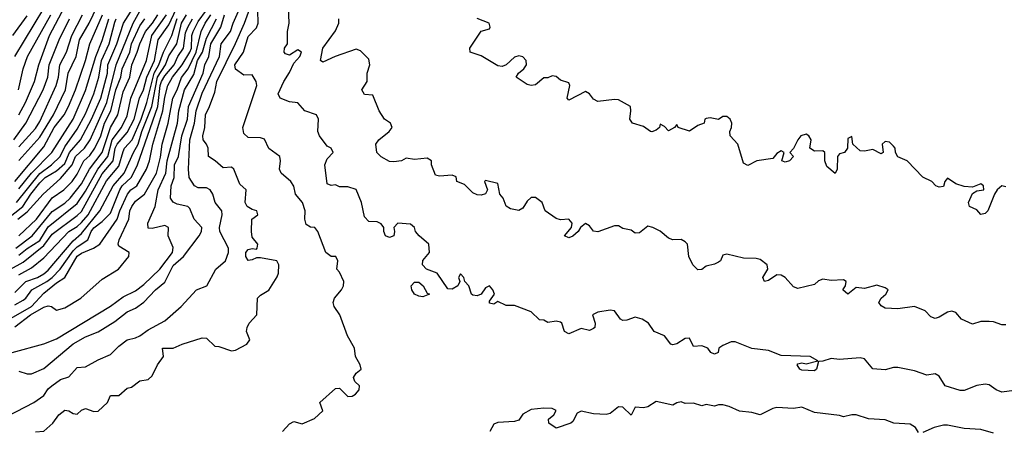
# Model space of a CAD drawing. Header units: metres. Extents: x -51132 to -49532, y -231222 to -229437.
# Tile 432 of 656: x -50358 to -50240, y -230300 to -230250. Entities that reach past the tile are written whole.
import ezdxf

# ---------------------------------------------------------------- set-up
doc = ezdxf.new("R2010")
doc.units = ezdxf.units.M
for name, color, linetype in [('CONTOUR_HALF', 8, 'Continuous'), ('CONTOUR_INDEX', 1, 'Continuous'), ('CONTOUR_INTER', 3, 'Continuous')]:
    doc.layers.add(name, color=color, linetype=linetype)

msp = doc.modelspace()

# ---------------------------------------------------------------- linework, layer by layer
at = {"layer": 'CONTOUR_HALF'}
for points, elevation in [([(-50361.08, -230298.46), (-50356.78, -230296.26), (-50355.58, -230295.45), (-50355.08, -230294.63), (-50354.64, -230294.26), (-50353.58, -230293.52), (-50352.58, -230293.2), (-50351.58, -230292.08), (-50350.58, -230292), (-50349.08, -230291.14), (-50347.58, -230290.52), (-50346.58, -230289.52), (-50345.58, -230288.75), (-50344.58, -230288.53), (-50344.08, -230288.28), (-50343.08, -230287.57), (-50341.08, -230286.49), (-50339.11, -230284.76), (-50337.26, -230282.76), (-50336.03, -230282.26), (-50334.96, -230280.26), (-50333.8, -230279.26), (-50333.43, -230278.26), (-50333.41, -230277.76), (-50334.47, -230275.76), (-50334.49, -230275.26), (-50334.17, -230273.76), (-50334.23, -230273.26), (-50335.04, -230272.26), (-50335.3, -230271.26), (-50335.64, -230270.76), (-50336.08, -230270.5), (-50337.08, -230270.5), (-50337.49, -230270.26), (-50338.13, -230269.26), (-50338.22, -230268.26), (-50338.08, -230264.76), (-50337.51, -230262.76), (-50337.29, -230261.26), (-50336.58, -230259.18), (-50334.49, -230254.76), (-50334.29, -230253.26), (-50333.17, -230251.76), (-50332.87, -230250.76), (-50331.53, -230247.76)], 70.5), ([(-50359.58, -230280.27), (-50358.08, -230279.43), (-50355.58, -230277.42), (-50354.58, -230276.07), (-50351.58, -230273.85), (-50351.08, -230273.35), (-50348.58, -230268.83), (-50347.28, -230267.26), (-50347.02, -230265.76), (-50346.8, -230265.26), (-50345.58, -230263.87), (-50344.74, -230262.26), (-50344.1, -230259.76), (-50343.62, -230258.76), (-50343.23, -230257.26), (-50342.3, -230255.26), (-50341.87, -230252.76), (-50340.58, -230250.97), (-50339.11, -230247.76)], 66.5), ([(-50358.71, -230274.26), (-50357.58, -230273.4), (-50355.68, -230271.26), (-50353.58, -230269.41), (-50352.2, -230267.76), (-50351.79, -230266.76), (-50350.72, -230265.76), (-50350.04, -230264.76), (-50348.04, -230260.26), (-50346.9, -230255.76), (-50344.87, -230250.76), (-50343.47, -230248.26)], 64.5), ([(-50360.08, -230286.49), (-50357.08, -230284.75), (-50355.58, -230283.15), (-50354.08, -230281.91), (-50353.08, -230281.26), (-50351.58, -230278.71), (-50351.08, -230278.35), (-50349.62, -230277.76), (-50348.88, -230277.26), (-50346.77, -230274.26), (-50346.45, -230273.26), (-50345.55, -230271.26), (-50345.14, -230270.76), (-50344.43, -230270.26), (-50343.26, -230268.26), (-50342.9, -230267.26), (-50342.52, -230265.26), (-50341.31, -230261.26), (-50341.08, -230259.66), (-50340.69, -230258.26), (-50340.13, -230257.26), (-50338.98, -230255.76), (-50338.06, -230254.26), (-50337.88, -230253.76), (-50337.82, -230252.26), (-50337.65, -230251.76), (-50337.08, -230250.56), (-50336.08, -230249.21)], 68.5), ([(-50359.09, -230269.76), (-50355.58, -230265.6), (-50354.36, -230263.26), (-50353.15, -230261.76), (-50352.62, -230260.76), (-50351.79, -230258.76), (-50350.61, -230255.26), (-50350.07, -230253.26), (-50348.53, -230249.76)], 62.5), ([(-50359.08, -230283.07), (-50357.75, -230281.76), (-50356.35, -230281.26), (-50355.58, -230280.83), (-50355.08, -230280.39), (-50352.08, -230276.87), (-50351.08, -230276.01), (-50348.86, -230273.26), (-50347.25, -230270.26), (-50345.96, -230268.76), (-50344.83, -230266.26), (-50344.25, -230265.26), (-50343.82, -230263.76), (-50342.61, -230260.76), (-50341.95, -230257.26), (-50341, -230255.76), (-50340.58, -230254.68), (-50339.64, -230253.26), (-50339.05, -230250.76), (-50338.48, -230249.76)], 67.5), ([(-50359.07, -230254.76), (-50355.58, -230249)], 59.5), ([(-50358.96, -230277.76), (-50357, -230276.26), (-50354.58, -230273.35), (-50353.08, -230272.37), (-50352.44, -230271.76), (-50351.08, -230270.05), (-50350.11, -230268.26), (-50348.6, -230266.26), (-50347.58, -230263.29), (-50346.7, -230261.76), (-50346.08, -230259.01), (-50345.27, -230257.26), (-50345.04, -230255.76), (-50344.38, -230254.26), (-50344.08, -230253.26), (-50343.39, -230251.76), (-50342.53, -230250.76), (-50341.91, -230249.76)], 65.5), ([(-50358.58, -230261.76), (-50357.79, -230260.26), (-50356.72, -230257.76), (-50356.18, -230255.76), (-50354.93, -230252.26), (-50353.08, -230248.78)], 60.5), ([(-50358.58, -230265.58), (-50356.58, -230263.41), (-50356.08, -230262.56), (-50354.12, -230258.26), (-50353.84, -230257.26), (-50353.66, -230255.76), (-50352.86, -230254.26), (-50352.23, -230252.26), (-50350.95, -230249.76)], 61.5), ([(-50326.92, -230299.76), (-50326.08, -230298.84), (-50325.58, -230298.55), (-50324.58, -230298.83), (-50323.08, -230298.17), (-50322.1, -230297.26), (-50322.45, -230296.26), (-50320.58, -230294.59), (-50320.08, -230294.57), (-50319.08, -230295.56), (-50318.58, -230295.5), (-50318.17, -230295.26), (-50317.74, -230294.76), (-50317.71, -230294.26), (-50318.26, -230293.76), (-50318.4, -230293.26), (-50318.08, -230292.76), (-50317.49, -230292.26), (-50317.61, -230291.76), (-50318.16, -230290.76), (-50318.28, -230289.76), (-50319.13, -230288.26), (-50320.04, -230285.76), (-50320.74, -230284.76), (-50320.85, -230284.26), (-50320.69, -230283.76), (-50319.86, -230282.76), (-50319.62, -230282.26), (-50319.57, -230281.76), (-50320.08, -230280.64), (-50320.41, -230280.26), (-50320.31, -230279.26), (-50320.54, -230278.76), (-50321.08, -230278.76), (-50321.74, -230278.26), (-50322.71, -230275.76), (-50323.05, -230275.26), (-50323.58, -230275.23), (-50324.08, -230274.92), (-50324.26, -230274.26), (-50324.22, -230273.26), (-50324.55, -230272.26), (-50325.39, -230271.26), (-50325.58, -230270.31), (-50325.94, -230269.76), (-50327.11, -230268.76), (-50327.3, -230268.26), (-50327.17, -230267.26), (-50327.25, -230266.76), (-50328.58, -230265.78), (-50329.08, -230264.69), (-50329.58, -230264.51), (-50331.08, -230264.46), (-50331.58, -230264), (-50331.72, -230263.26), (-50330, -230258.26), (-50330.09, -230257.76), (-50330.58, -230256.95), (-50331.58, -230257), (-50332.58, -230256.27), (-50332.67, -230255.76), (-50331.63, -230254.26), (-50331.08, -230252.36), (-50330.08, -230251.33), (-50329.86, -230250.76), (-50329.88, -230249.26)], 71.5), ([(-50359.38, -230290.26), (-50355.58, -230289.24), (-50354.08, -230288.63), (-50347.58, -230284.72), (-50346.08, -230283.59), (-50344.58, -230282.87), (-50343.58, -230282.13), (-50341.68, -230280.26), (-50340.15, -230278.26), (-50340.08, -230277.66), (-50340.68, -230276.26), (-50340.61, -230275.26), (-50341.08, -230275.02), (-50342.58, -230275.38), (-50343.08, -230275.34), (-50343.1, -230274.76), (-50342.24, -230272.76), (-50341.87, -230270.76), (-50340.95, -230268.76), (-50340.77, -230267.26), (-50339.55, -230262.76), (-50339.4, -230261.26), (-50338.69, -230258.76), (-50337.58, -230256.93), (-50337.14, -230255.26), (-50336.56, -230254.26), (-50336.08, -230252.57), (-50334.88, -230250.26)], 69.5), ([(-50358.87, -230272.26), (-50356.08, -230268.78), (-50354.67, -230267.76), (-50353.64, -230266.76), (-50353.08, -230265.6), (-50351.58, -230263.48), (-50350.58, -230261.63), (-50349.6, -230259.26), (-50348.98, -230257.26), (-50348.67, -230255.26), (-50347.76, -230253.26), (-50347.08, -230250.66), (-50346.92, -230250.26)], 63.5), ([(-50240.08, -230286.94), (-50240.58, -230286.96), (-50241.58, -230286.6), (-50242.08, -230286.56), (-50243.08, -230286.57), (-50244.08, -230286.89), (-50245.42, -230286.26), (-50246.08, -230285.49), (-50246.58, -230285.32), (-50247.08, -230285.43), (-50248.08, -230286.03), (-50248.58, -230286.18), (-50249.08, -230286.01), (-50249.8, -230285.26), (-50251.08, -230284.74), (-50253.08, -230285.05), (-50254.58, -230284.95), (-50255.08, -230284.69), (-50255.35, -230284.26), (-50255.07, -230283.76), (-50254.51, -230283.26), (-50254.22, -230282.76), (-50254.58, -230282.5), (-50255.58, -230282.19), (-50257.08, -230282.59), (-50258.08, -230282.49), (-50259.08, -230283.28), (-50259.66, -230282.76), (-50259.36, -230282.26), (-50259.27, -230281.76), (-50259.58, -230281.54), (-50261.08, -230281.64), (-50262.08, -230281.49), (-50262.58, -230281.67), (-50263.08, -230282.1), (-50265.08, -230282.59), (-50265.58, -230282.4), (-50266.58, -230281.29), (-50267.08, -230280.98), (-50267.58, -230280.94), (-50268.58, -230281.63), (-50269.08, -230281.77), (-50269.25, -230281.26), (-50268.66, -230280.26), (-50268.75, -230279.76), (-50269.58, -230279.12), (-50270.08, -230278.99), (-50271.58, -230278.96), (-50273.58, -230278.46), (-50274.08, -230278.59), (-50274.36, -230279.26), (-50274.58, -230279.44), (-50275.08, -230279.69), (-50276.08, -230279.9), (-50276.58, -230280.32), (-50277.08, -230280.35), (-50277.66, -230279.76), (-50278.17, -230278.76), (-50278.31, -230277.26), (-50278.58, -230277), (-50279.08, -230276.72), (-50280.08, -230276.75), (-50280.58, -230276.56), (-50281.58, -230275.7), (-50282.47, -230275.26), (-50283.08, -230275.11), (-50284.08, -230275.9), (-50284.58, -230275.94), (-50285.08, -230275.6), (-50286.08, -230275.38), (-50286.58, -230275.08), (-50287.08, -230275.06), (-50289.08, -230275.79), (-50289.58, -230275.7), (-50290.08, -230275.08), (-50290.58, -230274.81), (-50291.16, -230275.26), (-50291.43, -230275.76), (-50292.08, -230276.3), (-50292.58, -230276.52), (-50293.1, -230276.26), (-50292.25, -230275.26), (-50292.16, -230274.76), (-50292.55, -230274.26), (-50293.58, -230274.37), (-50294.08, -230274.19), (-50295.39, -230273.26), (-50295.78, -230272.26), (-50296.58, -230271.68), (-50297.08, -230271.66), (-50297.58, -230272.13), (-50298.08, -230272.95), (-50298.58, -230273.24), (-50299.58, -230273.05), (-50300.08, -230272.7), (-50300.45, -230271.76), (-50300.83, -230271.26), (-50301.08, -230269.99), (-50302.58, -230269.64), (-50302.68, -230269.76), (-50302.31, -230270.76), (-50302.58, -230271.23), (-50303.08, -230271.38), (-50303.58, -230271.34), (-50304.08, -230271.12), (-50305.08, -230270.1), (-50306.01, -230269.76), (-50306.08, -230269.18), (-50306.58, -230268.98), (-50308.08, -230269.13), (-50308.58, -230269.01), (-50309.04, -230267.76), (-50309.04, -230267.26), (-50309.58, -230266.97), (-50311.08, -230267.11), (-50312.08, -230266.94), (-50312.67, -230267.26), (-50313.58, -230267.4), (-50314.08, -230267.35), (-50315.08, -230266.8), (-50315.63, -230266.26), (-50315.75, -230265.26), (-50315.38, -230264.76), (-50314.14, -230263.76), (-50313.79, -230263.26), (-50313.99, -230262.76), (-50314.7, -230262.26), (-50315.34, -230261.26), (-50316.08, -230259.42), (-50317.08, -230259.33), (-50317.43, -230258.76), (-50316.78, -230257.76), (-50316.76, -230256.76), (-50316.47, -230255.76), (-50316.58, -230255.09), (-50317.58, -230254.08), (-50318.08, -230253.88), (-50320.63, -230254.76), (-50322.08, -230255.45), (-50322.39, -230255.26), (-50322.1, -230253.76), (-50320.58, -230251.68), (-50320.19, -230250.76), (-50320.18, -230250.26)], 72.5), ([(-50250.58, -230299.86), (-50250.96, -230299.26), (-50251.58, -230298.88), (-50253.53, -230298.76), (-50254.58, -230298.36), (-50256.58, -230298.21), (-50258.08, -230297.76), (-50258.58, -230297.75), (-50259.58, -230298.01), (-50260.08, -230297.85), (-50263.08, -230297.49), (-50264.58, -230296.83), (-50265.58, -230297), (-50267.58, -230296.87), (-50268.08, -230296.98), (-50269.58, -230297.76), (-50270.58, -230297.46), (-50272.08, -230297.31), (-50273.32, -230296.76), (-50274.08, -230296.57), (-50274.58, -230296.55), (-50275.08, -230296.7), (-50276.08, -230296.5), (-50276.58, -230296.68), (-50277.58, -230296.36), (-50278.58, -230296.38), (-50279.08, -230296.21), (-50279.58, -230296.32), (-50280.08, -230296.61), (-50282.08, -230296.17), (-50283.08, -230296.79), (-50283.58, -230296.91), (-50284.58, -230296.82), (-50285.08, -230297.8), (-50286.08, -230296.83), (-50286.58, -230296.8), (-50287.58, -230297.58), (-50288.08, -230297.71), (-50289.58, -230297.65), (-50291.08, -230297.33), (-50291.58, -230297.56), (-50292.08, -230298.56), (-50292.31, -230298.76), (-50294.08, -230299.36), (-50294.98, -230298.76), (-50294.99, -230298.26), (-50294.35, -230297.76), (-50294.08, -230297.25), (-50294.58, -230296.99), (-50295.58, -230296.94), (-50297.08, -230297.13), (-50298.08, -230297.67), (-50298.58, -230298.38), (-50299.08, -230298.54), (-50301.08, -230298.65), (-50301.58, -230298.86), (-50302.05, -230299.76)], 71.5), ([(-50241.58, -230299.93), (-50243.08, -230299.52), (-50245.08, -230299.39), (-50247.08, -230298.99), (-50247.58, -230299), (-50248.69, -230299.26), (-50250.08, -230299.86)], 71.5)]:
    msp.add_lwpolyline(points, dxfattribs=dict(at, elevation=elevation))
at = {"layer": 'CONTOUR_INDEX'}
for points, elevation in [([(-50358.63, -230258.76), (-50358.09, -230256.26), (-50357.55, -230254.76), (-50354.75, -230249.76)], 60), ([(-50358.58, -230292.5), (-50357.58, -230292.82), (-50357.08, -230292.84), (-50355.58, -230292.21), (-50352.08, -230289.23), (-50350.58, -230288.38), (-50349.08, -230287.79), (-50347.08, -230286.56), (-50345.58, -230285.39), (-50344.58, -230284.94), (-50343.58, -230284.23), (-50342.18, -230282.76), (-50341.08, -230281.82), (-50340.08, -230279.83), (-50338.82, -230278.76), (-50336.93, -230276.26), (-50336.68, -230275.76), (-50336.63, -230275.26), (-50337.56, -230274.26), (-50338.08, -230272.99), (-50338.32, -230272.76), (-50339.58, -230272.48), (-50340.08, -230272.22), (-50340.38, -230271.76), (-50340.3, -230270.26), (-50339.96, -230269.26), (-50339.89, -230267.76), (-50339.41, -230266.76), (-50339.02, -230264.26), (-50338.35, -230262.26), (-50338.24, -230260.76), (-50336.48, -230256.76), (-50336.28, -230255.76), (-50335.78, -230254.76), (-50335.56, -230253.26), (-50334.35, -230251.26), (-50333.9, -230249.76)], 70), ([(-50358.58, -230276.26), (-50356.46, -230274.26), (-50354.58, -230271.71), (-50353.21, -230270.76), (-50352.19, -230269.76), (-50351.58, -230268.87), (-50350.81, -230267.26), (-50350.08, -230266.62), (-50349.45, -230265.76), (-50348.74, -230264.26), (-50348.31, -230262.76), (-50347.55, -230261.26), (-50346.94, -230258.76), (-50346.33, -230257.26), (-50346.17, -230256.26), (-50345.28, -230254.26), (-50345.05, -230253.26), (-50344.08, -230251.07), (-50343.48, -230250.26)], 65)]:
    msp.add_lwpolyline(points, dxfattribs=dict(at, elevation=elevation))
at = {"layer": 'CONTOUR_INTER'}
for points, elevation in [([(-50360.03, -230274.26), (-50358.1, -230272.76), (-50357.15, -230271.26), (-50356.08, -230269.9), (-50355.42, -230269.26), (-50354.08, -230268.49), (-50353.08, -230267.59), (-50352.5, -230266.26), (-50351.18, -230264.76), (-50349.85, -230262.26), (-50348.73, -230259.76), (-50347.95, -230256.76), (-50347.91, -230255.76), (-50346.82, -230253.26), (-50346.03, -230250.76), (-50344.13, -230247.76)], 64), ([(-50356.58, -230299.78), (-50355.58, -230299.72), (-50354.51, -230298.76), (-50353.78, -230297.76), (-50353.08, -230297.2), (-50352.58, -230297.26), (-50352.08, -230297.61), (-50351.58, -230297.69), (-50351.08, -230297.19), (-50350.58, -230297.01), (-50349.58, -230297.35), (-50349.08, -230297.33), (-50347.94, -230296.26), (-50347.58, -230295.42), (-50346.58, -230295.44), (-50345.58, -230294.54), (-50345.08, -230294.44), (-50344.08, -230293.68), (-50343.08, -230293.51), (-50342.58, -230293.07), (-50341.93, -230291.76), (-50341.24, -230290.76), (-50341.34, -230289.76), (-50340.08, -230289.75), (-50339, -230289.26), (-50336.58, -230288.5), (-50336.08, -230288.57), (-50335.08, -230289.51), (-50334.58, -230289.54), (-50333.08, -230290.06), (-50332.58, -230290.01), (-50331.23, -230289.26), (-50330.87, -230288.76), (-50331.25, -230287.76), (-50331.19, -230287.26), (-50330.95, -230286.76), (-50330.01, -230285.76), (-50329.92, -230283.76), (-50329.58, -230283.39), (-50328.58, -230282.78), (-50327.58, -230281.19), (-50327.42, -230280.76), (-50327.37, -230279.76), (-50327.63, -230279.26), (-50329.58, -230278.91), (-50330.08, -230278.91), (-50330.58, -230279.17), (-50331.08, -230279.25), (-50331.36, -230278.76), (-50331.35, -230278.26), (-50331.08, -230277.91), (-50330.58, -230277.8), (-50330.08, -230277.86), (-50329.97, -230277.76), (-50329.91, -230277.26), (-50330.58, -230276.44), (-50330.66, -230275.76), (-50330.62, -230274.26), (-50329.89, -230273.76), (-50330.01, -230273.26), (-50330.58, -230273.13), (-50331.18, -230272.76), (-50331.43, -230272.26), (-50331.32, -230270.76), (-50332.08, -230270.06), (-50332.8, -230268.26), (-50333.08, -230268.02), (-50334.08, -230268.12), (-50335.04, -230267.26), (-50335.84, -230266.76), (-50335.88, -230265.76), (-50336.07, -230265.26), (-50336.48, -230264.76), (-50336.5, -230264.26), (-50336.27, -230263.26), (-50336.2, -230261.76), (-50335.7, -230260.76), (-50335.08, -230259.05), (-50334.83, -230257.76), (-50332.58, -230253.22), (-50331.52, -230250.76), (-50330.42, -230247.76)], 71), ([(-50239.08, -230294.85), (-50240.58, -230295.04), (-50241.24, -230294.76), (-50242.08, -230294.16), (-50242.58, -230294.06), (-50243.58, -230294.22), (-50245.08, -230294.83), (-50245.58, -230294.84), (-50247.39, -230294.26), (-50248.08, -230293.13), (-50248.58, -230292.84), (-50249.58, -230292.99), (-50251.08, -230292.46), (-50253.08, -230292.06), (-50253.58, -230292.06), (-50254.58, -230292.36), (-50256.08, -230292.22), (-50257.08, -230291.05), (-50257.58, -230290.92), (-50260.08, -230291.13), (-50261.08, -230290.99), (-50262.08, -230291.33), (-50262.58, -230291.36), (-50262.84, -230292.26), (-50263.08, -230292.49), (-50264.58, -230292.4), (-50264.82, -230292.26), (-50265.13, -230291.76), (-50265.08, -230291.65), (-50264.58, -230291.53), (-50264.08, -230291.65), (-50262.67, -230291.26), (-50263.58, -230290.77), (-50267.08, -230290.65), (-50268.58, -230290.02), (-50270.58, -230289.79), (-50272.58, -230288.98), (-50273.08, -230289.01), (-50274.08, -230289.43), (-50274.54, -230289.76), (-50274.63, -230290.26), (-50275.08, -230290.47), (-50275.53, -230290.26), (-50275.86, -230289.76), (-50276.58, -230289.47), (-50277.58, -230289.56), (-50278.08, -230288.55), (-50278.58, -230288.58), (-50279.58, -230289.22), (-50280.08, -230289.37), (-50280.31, -230289.26), (-50281.08, -230288.27), (-50282.3, -230287.76), (-50283, -230286.76), (-50283.74, -230286.26), (-50284.58, -230286.02), (-50285.58, -230286.39), (-50286.08, -230286.44), (-50286.36, -230286.26), (-50287.08, -230285.26), (-50287.58, -230285.19), (-50289.08, -230285.44), (-50289.72, -230285.76), (-50289.4, -230286.76), (-50289.45, -230287.26), (-50289.58, -230287.39), (-50290.08, -230287.62), (-50291.08, -230287.38), (-50292.58, -230288.03), (-50293.1, -230287.76), (-50293.42, -230286.76), (-50293.58, -230286.63), (-50294.08, -230286.52), (-50295.08, -230286.68), (-50295.58, -230286.39), (-50296.08, -230286.35), (-50297.08, -230285.39), (-50299.08, -230284.63), (-50300.08, -230284.64), (-50301.08, -230284.17), (-50301.58, -230284.46), (-50302.08, -230284.34), (-50302.08, -230284.13), (-50301.5, -230283.26), (-50301.67, -230282.76), (-50302.08, -230282.27), (-50302.58, -230282.51), (-50303.08, -230283.26), (-50303.58, -230283.48), (-50304.08, -230283.4), (-50304.24, -230283.26), (-50304.57, -230282.26), (-50305.04, -230281.76), (-50305.16, -230281.26), (-50305.58, -230280.83), (-50305.82, -230281.26), (-50305.66, -230281.76), (-50305.87, -230282.26), (-50306.58, -230282.69), (-50307.08, -230282.64), (-50308.35, -230280.76), (-50309.63, -230280.26), (-50310.14, -230279.76), (-50310.08, -230279.24), (-50309.29, -230278.26), (-50309.35, -230277.26), (-50310.54, -230276.26), (-50310.96, -230275.76), (-50311.1, -230275.26), (-50311.58, -230274.89), (-50313.08, -230274.77), (-50313.59, -230275.26), (-50313.48, -230275.76), (-50313.56, -230276.26), (-50314.08, -230276.46), (-50314.57, -230276.26), (-50314.77, -230275.76), (-50314.77, -230275.26), (-50315.08, -230274.83), (-50315.58, -230274.59), (-50316.58, -230274.55), (-50317.08, -230273.99), (-50317.47, -230272.26), (-50318.08, -230270.71), (-50319.08, -230270.38), (-50320.08, -230270.38), (-50320.58, -230270.14), (-50321.08, -230270.25), (-50321.58, -230270.03), (-50321.87, -230267.76), (-50321.58, -230267.04), (-50320.85, -230266.26), (-50321.11, -230265.76), (-50321.58, -230265.51), (-50322.49, -230264.26), (-50322.7, -230263.76), (-50322.61, -230262.26), (-50322.86, -230261.76), (-50324.25, -230261.26), (-50325.08, -230260.3), (-50326.08, -230260.21), (-50327.22, -230259.76), (-50327.44, -230259.26), (-50326.78, -230257.76), (-50326.08, -230256.68), (-50325.58, -230255.56), (-50324.87, -230254.76), (-50324.67, -230254.26), (-50325.08, -230253.95), (-50326.08, -230254.6), (-50326.58, -230254.46), (-50326.75, -230254.26), (-50326.68, -230253.76), (-50326.33, -230253.26), (-50326.32, -230251.76), (-50326.15, -230250.76), (-50326.27, -230247.76)], 72), ([(-50359.33, -230252.26), (-50357.58, -230249.88)], 59), ([(-50359.08, -230287.2), (-50357.21, -230285.76), (-50355.58, -230284.84), (-50355.08, -230284.67), (-50354.68, -230284.76), (-50354.08, -230285.19), (-50353.08, -230284.92), (-50351.17, -230283.76), (-50348.58, -230281.48), (-50346.64, -230280.26), (-50345.38, -230278.76), (-50345.36, -230278.26), (-50346.58, -230277.5), (-50346.66, -230277.26), (-50346.55, -230276.76), (-50345.38, -230274.26), (-50345.26, -230273.26), (-50345.04, -230272.76), (-50344.58, -230272.11), (-50343.52, -230271.26), (-50342.07, -230268.76), (-50341.58, -230266.82), (-50341.4, -230265.26), (-50340.67, -230262.76), (-50340.12, -230259.76), (-50339.6, -230258.76), (-50339.08, -230257.3), (-50338.28, -230256.26), (-50337.3, -230254.26), (-50336.7, -230251.76), (-50336.22, -230250.76), (-50335.53, -230249.76)], 69), ([(-50358.58, -230267.24), (-50356.08, -230264.45), (-50354.44, -230261.76), (-50353, -230258.76), (-50352.68, -230256.76), (-50351.72, -230254.76), (-50351.33, -230252.76), (-50350.14, -230250.76), (-50349.19, -230248.76)], 62), ([(-50358.58, -230278.61), (-50357.58, -230277.78), (-50356.08, -230276.82), (-50355.08, -230275.2), (-50351.58, -230272.38), (-50350.58, -230270.92), (-50349.12, -230268.26), (-50347.91, -230266.76), (-50347.4, -230264.76), (-50346.27, -230263.26), (-50345.58, -230261.87), (-50345.13, -230259.76), (-50343.27, -230255.26), (-50342.64, -230252.26), (-50340.87, -230249.76)], 66), ([(-50359.21, -230264.76), (-50357.74, -230262.76), (-50355.67, -230258.76), (-50355.13, -230257.26), (-50354.94, -230255.76), (-50353.77, -230252.76), (-50352.51, -230250.26)], 61), ([(-50359.08, -230284.57), (-50358.08, -230284), (-50357.76, -230283.76), (-50357.03, -230282.76), (-50355.22, -230281.76), (-50354.58, -230281.26), (-50353.63, -230280.26), (-50352.08, -230278.08), (-50351.58, -230277.59), (-50350.32, -230276.76), (-50349.89, -230275.76), (-50349.58, -230275.33), (-50348.58, -230274.57), (-50347.58, -230273.55), (-50346.48, -230270.76), (-50346.19, -230270.26), (-50345.12, -230269.26), (-50344.84, -230268.76), (-50344.34, -230267.76), (-50341.91, -230260.76), (-50341.64, -230258.26), (-50341.48, -230257.76), (-50341.08, -230257.08), (-50339.96, -230255.76), (-50339.51, -230254.76), (-50338.83, -230253.76), (-50338.58, -230251.94), (-50338.32, -230251.26), (-50337.76, -230250.26)], 68), ([(-50358.58, -230280.97), (-50357.08, -230280.11), (-50355.58, -230278.9), (-50352.58, -230275.77), (-50351.58, -230275.17), (-50351.08, -230274.69), (-50350.28, -230273.76), (-50348.08, -230269.68), (-50346.58, -230267.92), (-50346.08, -230266.15), (-50345.89, -230265.76), (-50344.99, -230264.76), (-50343.9, -230262.26), (-50343.22, -230260.26), (-50342.34, -230256.76), (-50341.77, -230255.76), (-50341.23, -230254.26), (-50340.21, -230252.26), (-50339.58, -230250.22)], 67), ([(-50358.58, -230270.62), (-50357.09, -230268.76), (-50354.63, -230266.26), (-50352.08, -230262.26), (-50350.58, -230258.86), (-50349.36, -230254.76), (-50348.58, -230252.86), (-50347.77, -230250.26)], 63), ([(-50240.08, -230270.41), (-50240.58, -230270.28), (-50241.15, -230270.76), (-50241.45, -230271.26), (-50242.27, -230273.26), (-50242.58, -230273.58), (-50243.08, -230273.71), (-50243.58, -230273.16), (-50244.45, -230272.76), (-50244.58, -230272.26), (-50244.08, -230271.19), (-50243.58, -230270.88), (-50242.74, -230270.76), (-50242.76, -230270.26), (-50243.08, -230270.02), (-50244.08, -230270.42), (-50245.08, -230270.37), (-50246.08, -230270.03), (-50247.08, -230269.36), (-50247.41, -230269.76), (-50247.58, -230270.35), (-50248.08, -230270.44), (-50248.48, -230270.26), (-50248.96, -230269.76), (-50250.08, -230269.25), (-50251.96, -230267.26), (-50253.08, -230266.79), (-50253.35, -230266.26), (-50253.39, -230265.76), (-50253.58, -230265.51), (-50254.08, -230265.05), (-50254.58, -230264.95), (-50254.93, -230265.26), (-50254.82, -230266.26), (-50255.08, -230266.42), (-50256.08, -230265.91), (-50257.08, -230266.13), (-50257.58, -230266.09), (-50258.46, -230265.26), (-50258.58, -230264.36), (-50259.08, -230264.58), (-50259.09, -230265.76), (-50259.47, -230266.26), (-50260.08, -230266.43), (-50260.31, -230266.76), (-50260.34, -230268.26), (-50260.58, -230268.8), (-50261.58, -230267.94), (-50261.83, -230267.26), (-50261.82, -230266.26), (-50262.08, -230266.09), (-50263.08, -230266.12), (-50263.63, -230265.76), (-50263.46, -230264.76), (-50263.74, -230264.26), (-50264.08, -230264.08), (-50264.7, -230264.26), (-50265.08, -230264.76), (-50265.58, -230265.78), (-50266.04, -230266.26), (-50265.58, -230266.76), (-50266.05, -230267.26), (-50266.58, -230267.42), (-50267, -230267.26), (-50266.71, -230266.26), (-50267.08, -230266.09), (-50267.58, -230266.39), (-50268.08, -230267), (-50270.01, -230267.26), (-50271.08, -230267.85), (-50271.58, -230267.56), (-50272.27, -230265.26), (-50273.19, -230264.26), (-50273.22, -230263.76), (-50273.02, -230263.26), (-50273, -230262.76), (-50273.21, -230262.26), (-50273.58, -230261.96), (-50274.08, -230261.96), (-50274.58, -230262.32), (-50275.58, -230262.11), (-50276.08, -230262.18), (-50276.22, -230262.26), (-50276.31, -230262.76), (-50277.08, -230263.04), (-50278.08, -230263.72), (-50279.42, -230263.26), (-50279.58, -230262.92), (-50279.86, -230263.26), (-50280.58, -230263.69), (-50281.08, -230263.16), (-50281.58, -230262.89), (-50281.67, -230263.26), (-50282.08, -230263.59), (-50282.58, -230263.8), (-50282.77, -230263.76), (-50283.58, -230263.15), (-50284.9, -230262.76), (-50285.23, -230262.26), (-50285.1, -230261.26), (-50285.17, -230260.76), (-50286.58, -230259.98), (-50287.08, -230259.91), (-50289.08, -230260.16), (-50289.58, -230259.87), (-50290.08, -230259.25), (-50290.58, -230258.95), (-50292.58, -230260), (-50292.75, -230259.76), (-50292.44, -230258.26), (-50292.58, -230257.94), (-50293.58, -230257.6), (-50294.08, -230257.18), (-50294.58, -230257.1), (-50295.08, -230257.33), (-50295.58, -230257.31), (-50296.58, -230258.18), (-50297.08, -230258.25), (-50297.58, -230258.13), (-50298.89, -230257.26), (-50298.61, -230256.76), (-50297.97, -230256.26), (-50297.65, -230255.76), (-50297.67, -230255.26), (-50298.08, -230254.79), (-50298.58, -230254.67), (-50299.08, -230254.83), (-50300.08, -230255.77), (-50300.58, -230255.95), (-50301.08, -230255.89), (-50303.08, -230254.7), (-50304.41, -230254.26), (-50304.46, -230253.76), (-50303.08, -230251.74), (-50302.08, -230251.45), (-50301.99, -230251.26), (-50302.11, -230250.76), (-50303.58, -230250.19)], 73), ([(-50311.48, -230282.26), (-50311.08, -230281.84), (-50310.58, -230281.83), (-50310.04, -230282.26), (-50309.58, -230283.16), (-50309.3, -230283.26), (-50310.08, -230283.6), (-50310.58, -230283.53), (-50311.11, -230283.26), (-50311.42, -230282.76), (-50311.48, -230282.26)], 72)]:
    msp.add_lwpolyline(points, dxfattribs=dict(at, elevation=elevation))

doc.saveas('drawing.dxf')
